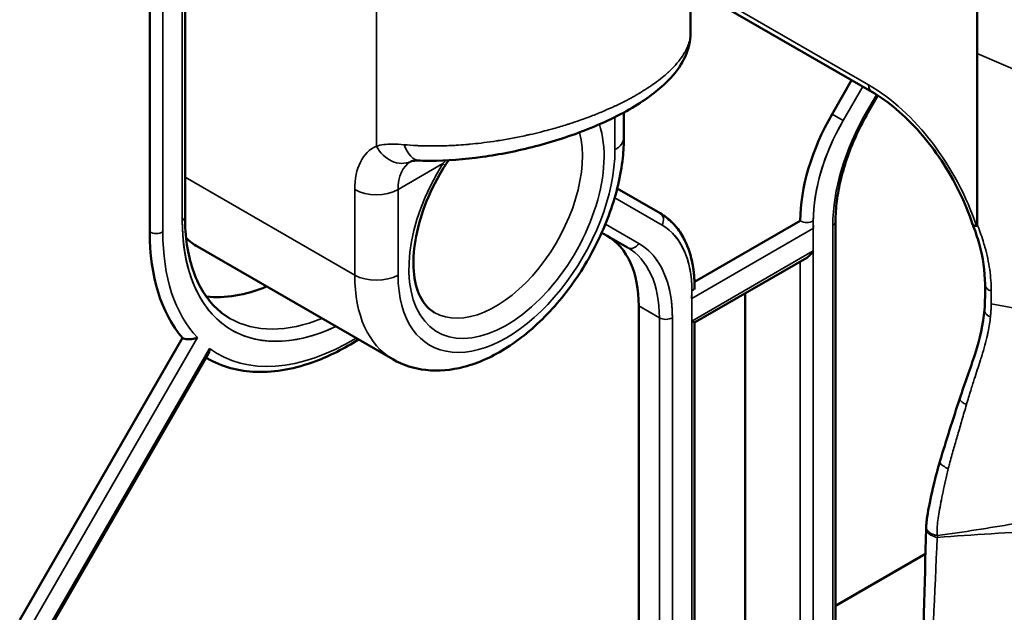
# Model space of a CAD drawing. Header units: millimetres. Extents: x 0 to 14369, y -869 to 2970.
# Tile 561 of 656: x 3792 to 3824, y 1392 to 1411. Entities that reach past the tile are written whole.
import ezdxf

# ---------------------------------------------------------------- set-up
doc = ezdxf.new("R2010")
doc.units = ezdxf.units.MM
doc.header["$LTSCALE"] = 10
doc.layers.add('Sichtbar (ISO)', color=7, linetype='Continuous', lineweight=50)
doc.layers.add('Sichtbar schmal (ISO)', color=7, linetype='Continuous', lineweight=35)

msp = doc.modelspace()

# ---------------------------------------------------------------- linework, layer by layer
at = {"layer": 'Sichtbar (ISO)'}
for p, q in [((3797.708, 1439.685), (3797.708, 1405.065)), ((3797.708, 1439.685), (3797.708, 1405.065)), ((3796.559, 1435.512), (3796.559, 1404.575)), ((3812.604, 1413.473), (3820.103, 1409.143)), ((3814.191, 1412.557), (3814.191, 1411.06)), ((3814.191, 1411.06), (3814.191, 1411.06)), ((3819.445, 1409.523), (3818.808, 1408.419)), ((3820.302, 1409.022), (3819.978, 1408.461)), ((3820.302, 1409.022), (3819.978, 1408.461)), ((3812.019, 1407.658), (3812.019, 1408.472)), ((3813.201, 1405.182), (3811.801, 1405.99)), ((3813.201, 1405.182), (3811.801, 1405.99)), ((3817.772, 1404.934), (3814.321, 1402.942)), ((3818.921, 1404.917), (3818.921, 1390.052)), ((3818.921, 1404.917), (3818.921, 1390.052)), ((3811.298, 1404.549), (3812.141, 1404.062)), ((3798.12, 1404.094), (3804.484, 1400.42)), ((3814.325, 1401.618), (3817.984, 1403.731)), ((3814.325, 1402.771), (3814.325, 1402.699)), ((3815.969, 1402.567), (3815.969, 1390.674)), ((3815.969, 1390.674), (3815.969, 1402.567)), ((3812.504, 1385.531), (3812.504, 1402.161)), ((3812.504, 1402.161), (3812.504, 1385.531)), ((3814.237, 1401.668), (3814.325, 1401.618)), ((3814.325, 1401.618), (3814.325, 1385.633)), ((3814.325, 1401.618), (3814.325, 1385.633)), ((3797.624, 1401.121), (3792.316, 1391.928)), ((3793.461, 1391.925), (3798.463, 1400.589)), ((3793.461, 1391.925), (3798.463, 1400.589)), ((3798.395, 1400.471), (3798.423, 1400.455)), ((3798.395, 1400.471), (3798.423, 1400.455)), ((3818.921, 1392.379), (3821.854, 1394.072)), ((3821.854, 1394.072), (3818.921, 1392.379))]:
    msp.add_line(p, q, dxfattribs=at)
for centre, major_axis, ratio, start_param, end_param in [((3821.308, 1406.976), (-2.5, -4.33), 0.57735, 4.712389, 5.497787), ((3823.864, 1404.992), (-0.47, -0.17), 0.29022, 6.275261, 6.919235), ((3802.923, 1408.25), (-4.5, -7.794), 0.57735, 5.497787, 6.084627), ((3808.969, 1400.12), (2.5, 4.33), 0.57735, 5.497787, 6.283185), ((3808.969, 1400.12), (2.5, 4.33), 0.57735, 5.497787, 6.283185), ((3801.12, 1409.291), (-3, -5.196), 0.57735, 6.148289, 6.283185), ((3817.984, 1404.077), (-0.212, -0.367), 0.57735, 0.785398, 1.570796), ((3801.12, 1409.291), (-3.75, -6.495), 0.57735, 0.24779, 0.643501), ((3801.12, 1409.291), (-3.75, -6.495), 0.57735, 0.24779, 0.643501)]:
    msp.add_ellipse(centre, major_axis=major_axis, ratio=ratio, start_param=start_param, end_param=end_param, dxfattribs=at)
for points, knots in [([(3823.536, 1415.954), (3823.537, 1415.448), (3823.536, 1414.94), (3823.535, 1414.433), (3823.533, 1413.085), (3823.535, 1411.739), (3823.535, 1410.393)], [0.0000026, 0.0000026, 0.0000026, 0.0000026, 0.2735195, 0.2735195, 0.2735195, 1, 1, 1, 1]), ([(3814.191, 1411.06), (3814.191, 1410.798), (3814.128, 1410.54), (3813.909, 1410.052), (3813.746, 1409.819), (3813.263, 1409.29), (3812.897, 1409.002), (3811.998, 1408.439), (3811.438, 1408.163), (3810.3, 1407.71), (3809.717, 1407.521), (3808.559, 1407.218), (3807.97, 1407.1), (3806.815, 1406.937), (3806.238, 1406.894), (3805.597, 1406.894), (3805.486, 1406.896), (3805.376, 1406.9)], [0, 0, 0, 0, 0.114508, 0.114508, 0.241433, 0.241433, 0.426078, 0.426078, 0.628566, 0.628566, 0.809259, 0.809259, 0.987663, 0.987663, 1.175049, 1.175049, 1.215109, 1.215109, 1.215109, 1.215109]), ([(3823.535, 1410.393), (3823.535, 1409.046), (3823.537, 1407.7), (3823.535, 1406.353), (3823.535, 1405.846), (3823.534, 1405.338), (3823.535, 1404.832)], [0, 0, 0, 0, 0.726486, 0.726486, 0.726486, 1, 1, 1, 1]), ([(3820.103, 1409.143), (3820.368, 1408.991), (3820.637, 1408.801), (3821.166, 1408.355), (3821.426, 1408.099), (3821.922, 1407.536), (3822.157, 1407.228), (3822.589, 1406.578), (3822.785, 1406.236), (3823.128, 1405.536), (3823.275, 1405.178), (3823.393, 1404.822)], [4.712389, 4.712389, 4.712389, 4.712389, 4.938031, 4.938031, 5.163672, 5.163672, 5.389314, 5.389314, 5.614956, 5.614956, 5.840598, 5.840598, 5.840598, 5.840598]), ([(3819.978, 1408.461), (3819.844, 1408.228), (3819.72, 1407.99), (3819.497, 1407.506), (3819.398, 1407.262), (3819.226, 1406.774), (3819.154, 1406.53), (3819.038, 1406.049), (3818.994, 1405.812), (3818.935, 1405.353), (3818.921, 1405.13), (3818.921, 1404.917)], [2.3561945, 2.3561945, 2.3561945, 2.3561945, 2.5132741, 2.5132741, 2.6703538, 2.6703538, 2.8274334, 2.8274334, 2.984513, 2.984513, 3.1415927, 3.1415927, 3.1415927, 3.1415927]), ([(3819.978, 1408.461), (3819.844, 1408.228), (3819.72, 1407.99), (3819.497, 1407.506), (3819.398, 1407.262), (3819.226, 1406.774), (3819.154, 1406.53), (3819.038, 1406.049), (3818.994, 1405.812), (3818.935, 1405.353), (3818.921, 1405.13), (3818.921, 1404.917)], [2.3561945, 2.3561945, 2.3561945, 2.3561945, 2.5132741, 2.5132741, 2.6703538, 2.6703538, 2.8274334, 2.8274334, 2.984513, 2.984513, 3.1415927, 3.1415927, 3.1415927, 3.1415927]), ([(3804.484, 1400.42), (3804.813, 1400.23), (3805.182, 1400.114), (3805.971, 1400.025), (3806.392, 1400.065), (3807.291, 1400.299), (3807.767, 1400.521), (3808.712, 1401.128), (3809.178, 1401.525), (3810.031, 1402.439), (3810.418, 1402.954), (3811.081, 1404.051), (3811.357, 1404.631), (3811.777, 1405.811), (3811.92, 1406.411), (3812.007, 1407.219), (3812.019, 1407.44), (3812.019, 1407.658)], [3.926991, 3.926991, 3.926991, 3.926991, 4.173567, 4.173567, 4.444852, 4.444852, 4.768405, 4.768405, 5.116735, 5.116735, 5.462757, 5.462757, 5.806032, 5.806032, 6.151161, 6.151161, 6.283185, 6.283185, 6.283185, 6.283185]), ([(3805.376, 1406.9), (3805.281, 1406.903), (3805.201, 1406.898), (3805.105, 1406.884), (3805.081, 1406.876), (3805.071, 1406.872), (3805.07, 1406.872), (3805.07, 1406.872)], [0, 0, 0, 0, 0.04461366, 0.04461366, 0.0841308, 0.0841308, 0.09134393, 0.09134393, 0.09134393, 0.09134393]), ([(3805.07, 1406.872), (3805.07, 1406.872), (3805.07, 1406.871), (3805.07, 1406.871), (3805.07, 1406.871), (3805.07, 1406.871), (3805.07, 1406.871), (3805.07, 1406.871), (3805.07, 1406.871), (3805.07, 1406.871), (3805.07, 1406.871), (3805.07, 1406.871)], [2.30052398, 2.30052398, 2.30052398, 2.30052398, 2.31165808, 2.31165808, 2.32279219, 2.32279219, 2.33392629, 2.33392629, 2.34506039, 2.34506039, 2.35619449, 2.35619449, 2.35619449, 2.35619449]), ([(3805.837, 1401.948), (3805.673, 1402.043), (3805.532, 1402.185), (3805.301, 1402.595), (3805.215, 1402.864), (3805.143, 1403.476), (3805.149, 1403.81), (3805.248, 1404.524), (3805.342, 1404.905), (3805.614, 1405.675), (3805.793, 1406.064), (3806.064, 1406.537), (3806.124, 1406.638), (3806.187, 1406.736)], [2.356194, 2.356194, 2.356194, 2.356194, 2.685647, 2.685647, 3.0151, 3.0151, 3.314598, 3.314598, 3.615426, 3.615426, 3.919871, 3.919871, 4.003458, 4.003458, 4.003458, 4.003458]), ([(3797.708, 1405.065), (3797.708, 1404.745), (3797.729, 1404.44), (3797.815, 1403.865), (3797.879, 1403.596), (3798.045, 1403.101), (3798.147, 1402.876), (3798.386, 1402.472), (3798.523, 1402.294), (3798.826, 1401.988), (3798.992, 1401.859), (3799.173, 1401.754)], [3.1415927, 3.1415927, 3.1415927, 3.1415927, 3.2986723, 3.2986723, 3.4557519, 3.4557519, 3.6128316, 3.6128316, 3.7699112, 3.7699112, 3.9269908, 3.9269908, 3.9269908, 3.9269908]), ([(3797.708, 1405.065), (3797.708, 1404.745), (3797.729, 1404.44), (3797.815, 1403.865), (3797.879, 1403.596), (3798.045, 1403.101), (3798.147, 1402.876), (3798.386, 1402.472), (3798.523, 1402.294), (3798.826, 1401.988), (3798.992, 1401.859), (3799.173, 1401.754)], [3.1415927, 3.1415927, 3.1415927, 3.1415927, 3.2986723, 3.2986723, 3.4557519, 3.4557519, 3.6128316, 3.6128316, 3.7699112, 3.7699112, 3.9269908, 3.9269908, 3.9269908, 3.9269908]), ([(3813.201, 1405.182), (3813.348, 1405.097), (3813.483, 1404.993), (3813.724, 1404.749), (3813.83, 1404.61), (3814.011, 1404.303), (3814.086, 1404.136), (3814.206, 1403.78), (3814.251, 1403.59), (3814.31, 1403.193), (3814.325, 1402.985), (3814.325, 1402.771)], [5.4977871, 5.4977871, 5.4977871, 5.4977871, 5.6548668, 5.6548668, 5.8119464, 5.8119464, 5.969026, 5.969026, 6.1261057, 6.1261057, 6.2831853, 6.2831853, 6.2831853, 6.2831853]), ([(3813.201, 1405.182), (3813.351, 1405.095), (3813.489, 1404.988), (3813.734, 1404.736), (3813.842, 1404.593), (3814.024, 1404.277), (3814.1, 1404.105), (3814.218, 1403.736), (3814.261, 1403.541), (3814.313, 1403.154), (3814.325, 1402.965), (3814.325, 1402.771)], [5.4977871, 5.4977871, 5.4977871, 5.4977871, 5.6585239, 5.6585239, 5.8192606, 5.8192606, 5.9799973, 5.9799973, 6.1407341, 6.1407341, 6.2831853, 6.2831853, 6.2831853, 6.2831853]), ([(3823.796, 1402.872), (3823.796, 1403.283), (3823.732, 1403.735), (3823.547, 1404.4), (3823.476, 1404.611), (3823.394, 1404.82)], [0, 0, 0, 0, 0.1575188, 0.1575188, 0.2290061, 0.2290061, 0.2290061, 0.2290061]), ([(3823.535, 1404.83), (3823.535, 1404.817), (3823.534, 1404.804), (3823.53, 1404.788), (3823.528, 1404.782), (3823.524, 1404.777), (3823.522, 1404.776), (3823.519, 1404.774), (3823.517, 1404.774), (3823.515, 1404.774)], [-0.009041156, -0.009041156, -0.009041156, -0.009041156, -0.004399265, -0.004399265, -0.002024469, -0.002024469, -0.000983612, -0.000983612, -0.000000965, -0.000000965, -0.000000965, -0.000000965]), ([(3822.974, 1399.145), (3823.132, 1399.63), (3823.317, 1400.115), (3823.626, 1401.086), (3823.738, 1401.58), (3823.777, 1402.029)], [0, 0, 0, 0, 0.159024, 0.159024, 0.3208624, 0.3208624, 0.3208624, 0.3208624]), ([(3798.111, 1401.128), (3798.11, 1401.127), (3798.109, 1401.127), (3798.082, 1401.114), (3798.053, 1401.103), (3797.991, 1401.086), (3797.958, 1401.08), (3797.883, 1401.071), (3797.841, 1401.07), (3797.764, 1401.076), (3797.73, 1401.082), (3797.671, 1401.098), (3797.645, 1401.108), (3797.624, 1401.121)], [-0.00032017, -0.00032017, -0.00032017, -0.00032017, 0, 0, 0.01116909, 0.01116909, 0.02194797, 0.02194797, 0.03484094, 0.03484094, 0.04512589, 0.04512589, 0.05437822, 0.05437822, 0.05437822, 0.05437822]), ([(3797.624, 1401.121), (3797.645, 1401.108), (3797.671, 1401.098), (3797.73, 1401.082), (3797.764, 1401.076), (3797.841, 1401.07), (3797.883, 1401.071), (3797.958, 1401.08), (3797.991, 1401.086), (3798.053, 1401.103), (3798.082, 1401.114), (3798.109, 1401.127), (3798.11, 1401.127), (3798.111, 1401.128)], [-0.05437822, -0.05437822, -0.05437822, -0.05437822, -0.04512589, -0.04512589, -0.03484094, -0.03484094, -0.02194797, -0.02194797, -0.01116909, -0.01116909, 0, 0, 0.00032017, 0.00032017, 0.00032017, 0.00032017]), ([(3798.423, 1400.455), (3798.904, 1400.178), (3799.456, 1400.028), (3800.659, 1399.99), (3801.311, 1400.112), (3802.437, 1400.536), (3802.905, 1400.772), (3803.368, 1401.064)], [3.9269908, 3.9269908, 3.9269908, 3.9269908, 4.227324, 4.227324, 4.5400328, 4.5400328, 4.7587209, 4.7587209, 4.7587209, 4.7587209]), ([(3798.423, 1400.455), (3798.904, 1400.178), (3799.456, 1400.028), (3800.659, 1399.99), (3801.311, 1400.112), (3802.437, 1400.536), (3802.905, 1400.772), (3803.368, 1401.064)], [3.9269908, 3.9269908, 3.9269908, 3.9269908, 4.227324, 4.227324, 4.5400328, 4.5400328, 4.7587209, 4.7587209, 4.7587209, 4.7587209]), ([(3798.507, 1400.775), (3798.507, 1400.774), (3798.507, 1400.773), (3798.506, 1400.734), (3798.501, 1400.697), (3798.485, 1400.636), (3798.476, 1400.611), (3798.463, 1400.589)], [-0.11662996, -0.11662996, -0.11662996, -0.11662996, -0.11627177, -0.11627177, -0.1022435, -0.1022435, -0.09064969, -0.09064969, -0.09064969, -0.09064969]), ([(3798.463, 1400.589), (3798.476, 1400.611), (3798.485, 1400.636), (3798.501, 1400.697), (3798.506, 1400.734), (3798.507, 1400.773), (3798.507, 1400.774), (3798.507, 1400.775)], [0.09064969, 0.09064969, 0.09064969, 0.09064969, 0.1022435, 0.1022435, 0.11627177, 0.11627177, 0.11662996, 0.11662996, 0.11662996, 0.11662996]), ([(3821.877, 1394.951), (3821.879, 1395.097), (3821.903, 1395.244), (3821.979, 1395.705), (3822.049, 1396.02), (3822.187, 1396.588), (3822.253, 1396.839), (3822.326, 1397.09)], [0, 0, 0, 0, 0.0486434, 0.0486434, 0.1539479, 0.1539479, 0.2365826, 0.2365826, 0.2365826, 0.2365826])]:
    msp.add_open_spline(points, degree=3, knots=knots, dxfattribs=at)
for points in [[(3806.307, 1406.911), (3806.265, 1406.854), (3806.225, 1406.796), (3806.187, 1406.736)], [(3823.777, 1402.029), (3823.802, 1402.314), (3823.796, 1402.587), (3823.796, 1402.871)], [(3823.796, 1402.872), (3823.796, 1402.871), (3823.796, 1402.871), (3823.796, 1402.871)], [(3822.327, 1397.09), (3822.526, 1397.774), (3822.752, 1398.46), (3822.974, 1399.145)], [(3822.326, 1397.09), (3822.326, 1397.091), (3822.326, 1397.091), (3822.326, 1397.091)], [(3821.737, 1389.385), (3821.78, 1391.219), (3821.826, 1393.056), (3821.876, 1394.894)], [(3821.876, 1394.894), (3821.876, 1394.911), (3821.876, 1394.931), (3821.877, 1394.953)], [(3821.876, 1394.894), (3821.876, 1394.894), (3821.876, 1394.894), (3821.876, 1394.894)]]:
    msp.add_open_spline(points, degree=3, dxfattribs=at)
at = {"layer": 'Sichtbar schmal (ISO)'}
for p, q in [((3797.62, 1439.562), (3797.62, 1404.943)), ((3797.62, 1404.943), (3797.62, 1439.562)), ((3796.983, 1404.575), (3796.983, 1435.613)), ((3796.983, 1435.613), (3796.983, 1404.575)), ((3796.559, 1435.512), (3796.559, 1404.575)), ((3803.948, 1414.19), (3803.948, 1407.373)), ((3820, 1409.372), (3812.5, 1413.702)), ((3823.535, 1410.393), (3829.053, 1408.003)), ((3819.445, 1409.523), (3818.808, 1408.419)), ((3819.808, 1409.314), (3819.17, 1408.21)), ((3819.17, 1408.21), (3819.808, 1409.314)), ((3819.931, 1408.488), (3820.256, 1409.051)), ((3820.256, 1409.051), (3819.931, 1408.488)), ((3811.727, 1408.32), (3811.727, 1407.249)), ((3818.808, 1408.419), (3819.17, 1408.21)), ((3819.17, 1408.21), (3818.808, 1408.419)), ((3819.931, 1408.488), (3819.978, 1408.461)), ((3819.978, 1408.461), (3819.931, 1408.488)), ((3804.655, 1405.956), (3806.119, 1406.801)), ((3803.241, 1403.167), (3797.708, 1406.362)), ((3803.241, 1405.956), (3803.241, 1403.167)), ((3804.655, 1403.167), (3804.655, 1405.956)), ((3813.263, 1404.8), (3811.719, 1405.691)), ((3811.719, 1405.691), (3813.263, 1404.8)), ((3811.416, 1404.827), (3812.503, 1404.2)), ((3812.503, 1404.2), (3811.416, 1404.827)), ((3818.197, 1389.389), (3818.197, 1404.934)), ((3818.833, 1404.794), (3818.833, 1389.756)), ((3818.833, 1389.756), (3818.833, 1404.794)), ((3818.203, 1404.693), (3814.23, 1402.399)), ((3814.237, 1401.668), (3818.197, 1403.954)), ((3818.197, 1403.954), (3818.197, 1389.389)), ((3817.772, 1403.608), (3817.772, 1389.633)), ((3817.772, 1389.633), (3817.772, 1403.608)), ((3814.237, 1402.648), (3814.237, 1385.51)), ((3823.996, 1402.225), (3829.053, 1401.292)), ((3812.504, 1402.161), (3813.176, 1401.773)), ((3813.176, 1401.773), (3812.504, 1402.161)), ((3813.176, 1401.773), (3813.176, 1385.143)), ((3813.176, 1385.143), (3813.176, 1401.773)), ((3813.6, 1384.898), (3813.6, 1401.773)), ((3813.6, 1401.773), (3813.6, 1384.898)), ((3814.237, 1385.51), (3814.237, 1401.668)), ((3797.624, 1401.121), (3792.316, 1391.928)), ((3798.111, 1401.128), (3792.741, 1391.827)), ((3792.741, 1391.827), (3798.111, 1401.128)), ((3793.377, 1391.89), (3798.507, 1400.775)), ((3798.507, 1400.775), (3793.377, 1391.89))]:
    msp.add_line(p, q, dxfattribs=at)
for centre, major_axis, ratio, start_param, end_param in [((3820, 1404.882), (2.75, -4.763), 0.57735, 1.227552, 2.356194), ((3820.353, 1409.576), (-0.25, -0.433), 0.57735, 5.497787, 6.283185), ((3821.308, 1406.976), (-2.5, -4.33), 0.57735, 4.712389, 5.497787), ((3822.581, 1406.958), (2.65, 4.59), 0.57735, 1.570796, 2.356194), ((3822.581, 1406.958), (-2.65, -4.59), 0.57735, 4.712389, 5.497787), ((3808.191, 1405.208), (-2.25, -3.897), 0.57735, 4.635921, 8.951087), ((3821.52, 1406.853), (-2.35, -4.07), 0.57735, 4.712389, 5.56166), ((3821.52, 1406.853), (-2.35, -4.07), 0.57735, 4.712389, 5.497787), ((3807.837, 1405.412), (-2, -3.464), 0.57735, 0, 2.613314), ((3811.019, 1407.658), (1, 0), 0.57735, 5.497784, 6.283185), ((3805.363, 1404.731), (-1.5, 2.598), 0.57735, 6.227515, 7.068583), ((3804.655, 1407.782), (0.414, -0.91), 0.815232, 4.790916, 6.283185), ((3805.412, 1407.899), (-0.035, -0.999), 0.621525, 5.235188, 6.283191), ((3808.191, 1405.208), (-2.5, -4.33), 0.57735, 5.497787, 8.63938), ((3806.07, 1405.139), (-1, 1.732), 0.57735, 0, 0.785398), ((3805.766, 1407.005), (0.422, -0.269), 0.062375, 6.283185, 6.900045), ((3803.948, 1406.364), (1, 0), 0.57735, 3.926991, 5.497787), ((3797.408, 1405.065), (0.3, 0), 0.57735, 5.497787, 6.283185), ((3797.408, 1405.065), (0.3, 0), 0.57735, 5.497795, 6.283185), ((3813.051, 1404.922), (0.15, 0.26), 0.816497, 4.712389, 6.283185), ((3813.051, 1404.922), (0.15, 0.26), 0.816497, 4.712389, 6.283185), ((3803.135, 1408.127), (-3.9, -6.755), 0.57735, 5.497787, 6.976345), ((3810.913, 1400.729), (2.35, 4.07), 0.57735, 5.497787, 6.283185), ((3810.913, 1400.729), (2.35, 4.07), 0.57735, 5.433914, 6.283185), ((3817.984, 1405.057), (0.3, 0), 0.57735, 3.926991, 5.497787), ((3818.621, 1404.917), (0.3, 0), 0.57735, 5.497787, 6.283185), ((3818.621, 1404.917), (0.3, 0), 0.57735, 5.497787, 6.283185), ((3796.771, 1404.698), (-0.3, 0), 0.57735, 0.785398, 2.356194), ((3802.923, 1408.25), (-4.5, -7.794), 0.57735, 5.497787, 6.084627), ((3796.771, 1404.698), (0.3, 0), 0.57735, 3.926991, 5.497787), ((3803.135, 1408.127), (-4.35, -7.534), 0.57735, 5.497787, 6.112787), ((3803.135, 1408.127), (-4.35, -7.534), 0.57735, 5.497787, 6.112787), ((3812.291, 1404.322), (-0.15, -0.26), 0.816497, 0, 1.570796), ((3812.291, 1404.322), (-0.15, -0.26), 0.816497, 0, 1.570796), ((3809.853, 1399.61), (2.65, 4.59), 0.57735, 5.497787, 6.283185), ((3809.641, 1399.732), (2.5, 4.33), 0.57735, 5.497787, 6.283185), ((3809.641, 1399.732), (2.5, 4.33), 0.57735, 5.497787, 6.283185), ((3803.948, 1403.575), (-1, 0), 0.57735, 0.785398, 2.356194), ((3807.484, 1405.616), (-3, -5.196), 0.57735, 5.497787, 6.283185), ((3814.025, 1402.771), (0.3, 0), 0.57735, 5.497787, 6.283185), ((3802.923, 1408.25), (-3.75, -6.495), 0.57735, 0, 0.643501), ((3802.923, 1408.25), (-3.75, -6.495), 0.57735, 0, 0.643501), ((3813.388, 1401.896), (0.3, 0), 0.57735, 3.926991, 5.497787), ((3813.388, 1401.896), (-0.3, 0), 0.57735, 0.785398, 2.356194), ((3803.135, 1408.127), (-4.35, -7.534), 0.57735, 6.21701, 7.092969), ((3803.135, 1408.127), (-4.35, -7.534), 0.57735, 6.21701, 7.092969), ((3802.923, 1408.25), (-4.5, -7.794), 0.57735, 6.276998, 6.283185), ((3802.923, 1408.25), (-4.5, -7.794), 0.57735, 6.276998, 6.283185)]:
    msp.add_ellipse(centre, major_axis=major_axis, ratio=ratio, start_param=start_param, end_param=end_param, dxfattribs=at)
for points, knots in [([(3814.191, 1411.06), (3814.191, 1411.056), (3814.191, 1411.051), (3814.191, 1411.046), (3814.191, 1411.025), (3814.19, 1411.003), (3814.188, 1410.981), (3814.183, 1410.919), (3814.172, 1410.855), (3814.155, 1410.791), (3814.139, 1410.728), (3814.117, 1410.663), (3814.089, 1410.598), (3814.073, 1410.562), (3814.056, 1410.525), (3814.036, 1410.489), (3814.021, 1410.46), (3814.005, 1410.431), (3813.988, 1410.402), (3813.949, 1410.337), (3813.905, 1410.271), (3813.855, 1410.205), (3813.839, 1410.184), (3813.823, 1410.163), (3813.806, 1410.142), (3813.77, 1410.097), (3813.731, 1410.052), (3813.69, 1410.007), (3813.63, 1409.942), (3813.565, 1409.876), (3813.495, 1409.81), (3813.481, 1409.797), (3813.466, 1409.783), (3813.451, 1409.769), (3813.394, 1409.717), (3813.333, 1409.666), (3813.27, 1409.614), (3813.19, 1409.549), (3813.106, 1409.484), (3813.017, 1409.42), (3813.002, 1409.41), (3812.987, 1409.399), (3812.972, 1409.389), (3812.897, 1409.335), (3812.818, 1409.283), (3812.737, 1409.23), (3812.64, 1409.168), (3812.538, 1409.106), (3812.433, 1409.046), (3812.417, 1409.036), (3812.401, 1409.027), (3812.385, 1409.018), (3812.295, 1408.967), (3812.202, 1408.916), (3812.106, 1408.866), (3811.993, 1408.807), (3811.876, 1408.749), (3811.756, 1408.692), (3811.742, 1408.686), (3811.728, 1408.679), (3811.714, 1408.673), (3811.607, 1408.623), (3811.497, 1408.574), (3811.385, 1408.526), (3811.259, 1408.472), (3811.129, 1408.419), (3810.997, 1408.367), (3810.864, 1408.316), (3810.729, 1408.266), (3810.591, 1408.218), (3810.484, 1408.18), (3810.375, 1408.144), (3810.265, 1408.108), (3810.234, 1408.098), (3810.202, 1408.088), (3810.171, 1408.078), (3810.028, 1408.033), (3809.884, 1407.99), (3809.738, 1407.948), (3809.683, 1407.933), (3809.629, 1407.918), (3809.574, 1407.903), (3809.481, 1407.878), (3809.388, 1407.854), (3809.295, 1407.83), (3809.179, 1407.802), (3809.063, 1407.774), (3808.947, 1407.748), (3808.912, 1407.74), (3808.878, 1407.732), (3808.843, 1407.725), (3808.692, 1407.691), (3808.539, 1407.66), (3808.386, 1407.631), (3808.233, 1407.603), (3808.079, 1407.576), (3807.926, 1407.552), (3807.904, 1407.549), (3807.883, 1407.545), (3807.862, 1407.542), (3807.729, 1407.522), (3807.597, 1407.503), (3807.465, 1407.487), (3807.43, 1407.482), (3807.396, 1407.478), (3807.361, 1407.474), (3807.242, 1407.46), (3807.124, 1407.447), (3807.007, 1407.436), (3806.96, 1407.432), (3806.912, 1407.427), (3806.865, 1407.424), (3806.761, 1407.415), (3806.657, 1407.407), (3806.554, 1407.401), (3806.496, 1407.397), (3806.438, 1407.394), (3806.381, 1407.391), (3806.29, 1407.387), (3806.199, 1407.384), (3806.109, 1407.381), (3806.039, 1407.38), (3805.969, 1407.378), (3805.899, 1407.378), (3805.824, 1407.377), (3805.75, 1407.377), (3805.676, 1407.378), (3805.582, 1407.379), (3805.489, 1407.381), (3805.396, 1407.384), (3805.35, 1407.386), (3805.304, 1407.388), (3805.258, 1407.39), (3805.121, 1407.397), (3804.987, 1407.407), (3804.856, 1407.419)], [0.2104278, 0.2104278, 0.2104278, 0.2104278, 0.2124923, 0.2124923, 0.2124923, 0.2222222, 0.2222222, 0.2222222, 0.25, 0.25, 0.25, 0.2777778, 0.2777778, 0.2777778, 0.293289, 0.293289, 0.293289, 0.3055556, 0.3055556, 0.3055556, 0.3333333, 0.3333333, 0.3333333, 0.3421367, 0.3421367, 0.3421367, 0.3611111, 0.3611111, 0.3611111, 0.3888889, 0.3888889, 0.3888889, 0.3946497, 0.3946497, 0.3946497, 0.4166667, 0.4166667, 0.4166667, 0.4444444, 0.4444444, 0.4444444, 0.4490439, 0.4490439, 0.4490439, 0.4722222, 0.4722222, 0.4722222, 0.5, 0.5, 0.5, 0.5041814, 0.5041814, 0.5041814, 0.5277778, 0.5277778, 0.5277778, 0.5555556, 0.5555556, 0.5555556, 0.5587671, 0.5587671, 0.5587671, 0.5833333, 0.5833333, 0.5833333, 0.6111111, 0.6111111, 0.6111111, 0.6388889, 0.6388889, 0.6388889, 0.6605226, 0.6605226, 0.6605226, 0.6666667, 0.6666667, 0.6666667, 0.6944444, 0.6944444, 0.6944444, 0.7047811, 0.7047811, 0.7047811, 0.7222222, 0.7222222, 0.7222222, 0.7436659, 0.7436659, 0.7436659, 0.75, 0.75, 0.75, 0.7777778, 0.7777778, 0.7777778, 0.8055556, 0.8055556, 0.8055556, 0.8094159, 0.8094159, 0.8094159, 0.8333333, 0.8333333, 0.8333333, 0.8396367, 0.8396367, 0.8396367, 0.8611111, 0.8611111, 0.8611111, 0.8697311, 0.8697311, 0.8697311, 0.8888889, 0.8888889, 0.8888889, 0.8996307, 0.8996307, 0.8996307, 0.9166667, 0.9166667, 0.9166667, 0.9300534, 0.9300534, 0.9300534, 0.9444444, 0.9444444, 0.9444444, 0.9628992, 0.9628992, 0.9628992, 0.9722222, 0.9722222, 0.9722222, 1, 1, 1, 1]), ([(3803.948, 1407.373), (3804.02, 1407.394), (3804.099, 1407.409), (3804.187, 1407.421), (3804.275, 1407.432), (3804.372, 1407.438), (3804.482, 1407.438), (3804.593, 1407.438), (3804.717, 1407.432), (3804.856, 1407.419)], [0, 0, 0, 0, 0.333333, 0.333333, 0.333333, 0.666667, 0.666667, 0.666667, 1, 1, 1, 1]), ([(3797.62, 1404.943), (3797.62, 1404.337), (3797.689, 1403.804), (3797.832, 1403.315), (3797.976, 1402.825), (3798.195, 1402.381), (3798.478, 1402.027), (3798.76, 1401.673), (3799.105, 1401.409), (3799.501, 1401.238), (3799.896, 1401.068), (3800.342, 1400.99), (3800.82, 1401.01), (3801.298, 1401.03), (3801.808, 1401.149), (3802.328, 1401.361), (3802.428, 1401.401), (3802.527, 1401.445), (3802.627, 1401.492)], [0.0003593, 0.0003593, 0.0003593, 0.0003593, 0.0909091, 0.0909091, 0.0909091, 0.1818182, 0.1818182, 0.1818182, 0.2727273, 0.2727273, 0.2727273, 0.3636364, 0.3636364, 0.3636364, 0.4545455, 0.4545455, 0.4545455, 0.4718789, 0.4718789, 0.4718789, 0.4718789]), ([(3823.535, 1404.832), (3823.609, 1404.647), (3823.674, 1404.465), (3823.731, 1404.284), (3823.753, 1404.216), (3823.773, 1404.147), (3823.792, 1404.079), (3823.861, 1403.831), (3823.913, 1403.584), (3823.948, 1403.344), (3823.982, 1403.104), (3823.999, 1402.872), (3823.998, 1402.642)], [0.000002, 0.000002, 0.000002, 0.000002, 0.24178, 0.24178, 0.24178, 0.3333333, 0.3333333, 0.3333333, 0.6666667, 0.6666667, 0.6666667, 1, 1, 1, 1]), ([(3813.6, 1401.773), (3813.6, 1402.159), (3813.558, 1402.506), (3813.473, 1402.82), (3813.388, 1403.134), (3813.261, 1403.415), (3813.098, 1403.647), (3812.936, 1403.879), (3812.738, 1404.061), (3812.503, 1404.2)], [0, 0, 0, 0, 0.333333, 0.333333, 0.333333, 0.666667, 0.666667, 0.666667, 1, 1, 1, 1]), ([(3823.796, 1402.871), (3823.796, 1402.864), (3823.799, 1402.814), (3823.85, 1402.721), (3823.946, 1402.662), (3823.998, 1402.642)], [0.4624326, 0.4624326, 0.4624326, 0.4624326, 0.5, 0.75, 1, 1, 1, 1]), ([(3823.996, 1402.225), (3823.997, 1402.273), (3823.997, 1402.32), (3823.997, 1402.367), (3823.998, 1402.414), (3823.998, 1402.46), (3823.998, 1402.506), (3823.998, 1402.552), (3823.998, 1402.597), (3823.998, 1402.642)], [0.0000004, 0.0000004, 0.0000004, 0.0000004, 0.3333333, 0.3333333, 0.3333333, 0.6666667, 0.6666667, 0.6666667, 0.9999987, 0.9999987, 0.9999987, 0.9999987]), ([(3823.973, 1401.801), (3823.922, 1401.824), (3823.874, 1401.855), (3823.839, 1401.89), (3823.804, 1401.925), (3823.782, 1401.964), (3823.778, 1402.003), (3823.777, 1402.012), (3823.777, 1402.02), (3823.777, 1402.029)], [0.0000463, 0.0000463, 0.0000463, 0.0000463, 0.2622411, 0.2622411, 0.2622411, 0.515991, 0.515991, 0.515991, 0.5734882, 0.5734882, 0.5734882, 0.5734882]), ([(3823.191, 1398.943), (3823.236, 1399.096), (3823.281, 1399.251), (3823.328, 1399.403), (3823.367, 1399.528), (3823.406, 1399.651), (3823.445, 1399.77), (3823.512, 1399.978), (3823.578, 1400.176), (3823.639, 1400.367), (3823.656, 1400.421), (3823.672, 1400.474), (3823.688, 1400.527), (3823.762, 1400.767), (3823.826, 1400.996), (3823.873, 1401.208), (3823.882, 1401.246), (3823.89, 1401.284), (3823.898, 1401.321), (3823.932, 1401.49), (3823.956, 1401.648), (3823.973, 1401.801)], [0, 0, 0, 0, 0.1378718, 0.1378718, 0.1378718, 0.25, 0.25, 0.25, 0.4448866, 0.4448866, 0.4448866, 0.5, 0.5, 0.5, 0.75, 0.75, 0.75, 0.7951623, 0.7951623, 0.7951623, 1, 1, 1, 1]), ([(3823.191, 1398.943), (3823.14, 1398.969), (3823.091, 1398.997), (3823.053, 1399.027), (3823.014, 1399.056), (3822.986, 1399.086), (3822.977, 1399.112), (3822.972, 1399.124), (3822.971, 1399.135), (3822.974, 1399.145)], [0.0000831, 0.0000831, 0.0000831, 0.0000831, 0.2483074, 0.2483074, 0.2483074, 0.4988922, 0.4988922, 0.4988922, 0.6198528, 0.6198528, 0.6198528, 0.6198528]), ([(3822.599, 1396.855), (3822.611, 1396.904), (3822.623, 1396.952), (3822.635, 1397), (3822.677, 1397.162), (3822.721, 1397.321), (3822.767, 1397.479), (3822.807, 1397.622), (3822.849, 1397.763), (3822.89, 1397.904), (3822.895, 1397.923), (3822.901, 1397.941), (3822.906, 1397.96), (3822.953, 1398.12), (3822.999, 1398.28), (3823.045, 1398.44), (3823.093, 1398.607), (3823.142, 1398.774), (3823.191, 1398.943)], [0, 0, 0, 0, 0.0675746, 0.0675746, 0.0675746, 0.2952134, 0.2952134, 0.2952134, 0.5, 0.5, 0.5, 0.5268358, 0.5268358, 0.5268358, 0.7594315, 0.7594315, 0.7594315, 1, 1, 1, 1]), ([(3822.599, 1396.855), (3822.54, 1396.88), (3822.451, 1396.925), (3822.366, 1396.994), (3822.328, 1397.044), (3822.322, 1397.075), (3822.326, 1397.089), (3822.326, 1397.09)], [0.0000152, 0.0000152, 0.0000152, 0.0000152, 0.2500324, 0.3752329, 0.5004333, 0.6256337, 0.6399154, 0.6399154, 0.6399154, 0.6399154]), ([(3821.876, 1394.894), (3821.875, 1394.869), (3821.88, 1394.844), (3821.892, 1394.819), (3821.904, 1394.793), (3821.922, 1394.768), (3821.946, 1394.745), (3821.97, 1394.722), (3822, 1394.702), (3822.031, 1394.684), (3822.095, 1394.649), (3822.17, 1394.626), (3822.239, 1394.613)], [0.3816005, 0.3816005, 0.3816005, 0.3816005, 0.5, 0.5, 0.5, 0.625, 0.625, 0.625, 0.75, 0.75, 0.75, 1, 1, 1, 1]), ([(3821.877, 1394.951), (3821.876, 1394.927), (3821.882, 1394.902), (3821.892, 1394.879), (3821.906, 1394.847), (3821.931, 1394.816), (3821.963, 1394.788), (3821.996, 1394.761), (3822.037, 1394.736), (3822.085, 1394.716), (3822.133, 1394.696), (3822.188, 1394.681), (3822.243, 1394.672)], [0.3763985, 0.3763985, 0.3763985, 0.3763985, 0.5, 0.5, 0.5, 0.6666667, 0.6666667, 0.6666667, 0.8333333, 0.8333333, 0.8333333, 1, 1, 1, 1]), ([(3828.653, 1394.918), (3828.306, 1394.916), (3827.959, 1394.911), (3827.612, 1394.903), (3827.461, 1394.899), (3827.309, 1394.895), (3827.158, 1394.891), (3827.006, 1394.886), (3826.855, 1394.881), (3826.704, 1394.875), (3826.553, 1394.87), (3826.402, 1394.864), (3826.251, 1394.857), (3826.101, 1394.85), (3825.95, 1394.843), (3825.8, 1394.836), (3825.197, 1394.805), (3824.597, 1394.77), (3823.996, 1394.732), (3823.41, 1394.694), (3822.825, 1394.655), (3822.239, 1394.613)], [0, 0, 0, 0, 0.16086, 0.16086, 0.16086, 0.231345, 0.231345, 0.231345, 0.301831, 0.301831, 0.301831, 0.372316, 0.372316, 0.372316, 0.442802, 0.442802, 0.442802, 0.724744, 0.724744, 0.724744, 1, 1, 1, 1])]:
    msp.add_open_spline(points, degree=3, knots=knots, dxfattribs=at)
for points in [[(3806.119, 1406.801), (3806.145, 1406.836), (3806.172, 1406.871), (3806.199, 1406.906)], [(3823.973, 1401.801), (3823.978, 1401.847), (3823.986, 1401.94), (3823.994, 1402.081), (3823.996, 1402.176), (3823.996, 1402.225)], [(3822.599, 1396.855), (3822.565, 1396.72), (3822.503, 1396.459), (3822.424, 1396.092), (3822.359, 1395.753), (3822.301, 1395.441), (3822.253, 1395.157), (3822.229, 1394.9), (3822.232, 1394.743), (3822.243, 1394.672)], [(3822.243, 1394.672), (3823.106, 1394.79), (3824.763, 1395.049), (3827.028, 1395.47), (3828.413, 1395.808), (3829.067, 1395.983)], [(3822.239, 1394.613), (3822.156, 1392.781), (3822.073, 1390.954), (3821.994, 1389.132)], [(3822.243, 1394.672), (3822.242, 1394.652), (3822.24, 1394.633), (3822.239, 1394.613)]]:
    msp.add_open_spline(points, degree=3, dxfattribs=at)

doc.saveas('drawing.dxf')
